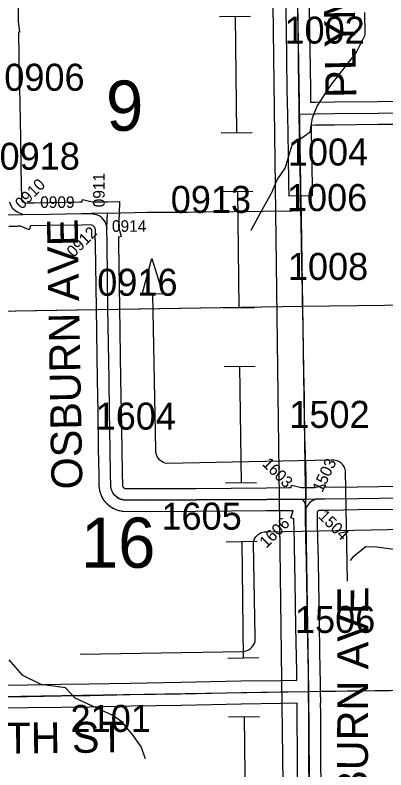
# Model space of a CAD drawing. Extents: x 23.6 to 68.7, y -63 to -29.
# Drawn here: x 47.017 to 47.979, y -54.804 to -52.848 of the extents above; entities that cross this region are included whole.
import ezdxf

# ---------------------------------------------------------------- set-up
doc = ezdxf.new("R2010")
doc.units = 0
for name, color, linetype in [('tdCoDirctArrow', 7, 'Continuous'), ('tdCoHydroRiver', 7, 'Continuous'), ('tdCoPipe', 7, 'Continuous'), ('tdCoSecRdNmbr', 7, 'Continuous'), ('tdCoSecRdTxt', 7, 'Continuous'), ('tdCoSecRteBand', 7, 'Continuous'), ('tdCoSecRteCL', 7, 'Continuous'), ('tdCoSectLine', 7, 'Continuous'), ('tdCoSectLinePart', 7, 'Continuous'), ('tdCoSectNmbr', 7, 'Continuous'), ('tdCoSurfEarth', 7, 'Continuous'), ('tdCoSurfGravel', 7, 'Continuous'), ('tdCoSurfLNO', 7, 'Continuous')]:
    doc.layers.add(name, color=color, linetype=linetype)

msp = doc.modelspace()

# ---------------------------------------------------------------- linework, layer by layer
at = {"layer": 'tdCoDirctArrow'}
msp.add_lwpolyline([(47.3465, -53.5716), (47.372, -53.4787), (47.4004, -53.5701)], close=True, dxfattribs=at)
for points in [[(47.879, -54.3149), (47.8742, -54.03), (47.8737, -54.027), (47.8727, -54.0233), (47.871, -54.0193), (47.8692, -54.0163), (47.8671, -54.0136), (47.8646, -54.0109), (47.8617, -54.0082), (47.8594, -54.0066), (47.8564, -54.0049), (47.8525, -54.0031), (47.8479, -54.0019), (47.844, -54.0015), (47.8369, -54.0015), (47.4106, -54.0095), (47.4063, -54.0087), (47.4025, -54.0072), (47.398, -54.0049), (47.3929, -54.0012), (47.3888, -53.9965), (47.3858, -53.992), (47.384, -53.9874), (47.3829, -53.9828), (47.3825, -53.9804), (47.3824, -53.9741), (47.3746, -53.5712)], [(47.1865, -54.5034), (47.6077, -54.4965), (47.6135, -54.4958), (47.6167, -54.4951), (47.6206, -54.4937), (47.624, -54.4919), (47.6278, -54.4892), (47.6314, -54.4857), (47.635, -54.4815), (47.6373, -54.4771), (47.6394, -54.4707), (47.6401, -54.4664), (47.6397, -54.4584), (47.6351, -54.2167), (47.6355, -54.2139), (47.6359, -54.2118), (47.6367, -54.2093), (47.6377, -54.2066), (47.6385, -54.205), (47.6401, -54.2022), (47.6418, -54.1997), (47.6448, -54.1963), (47.6475, -54.1939), (47.6505, -54.1917), (47.6531, -54.1904), (47.6563, -54.189), (47.6596, -54.1879), (47.6633, -54.1871), (47.6714, -54.1869), (48.0744, -54.1792)]]:
    msp.add_lwpolyline(points, dxfattribs=at)
at = {"layer": 'tdCoHydroRiver'}
for points in [[(47.6292, -53.405), (47.654, -53.3605), (47.6834, -53.3081), (47.6972, -53.2748), (47.7174, -53.2446), (47.7357, -53.1844), (47.7827, -53.1507), (47.7886, -53.1143), (47.8009, -53.0842), (47.8211, -53.0524), (47.8366, -53.0286), (47.902, -52.9458), (47.9252, -52.8997), (47.9245, -52.8413)], [(47.9982, -54.2328), (47.9555, -54.227), (47.9271, -54.2257), (47.8926, -54.2529), (47.8864, -54.2609)], [(47.3553, -54.775), (47.3439, -54.7436), (47.3247, -54.7154), (47.2943, -54.6794), (47.2704, -54.6623), (47.1736, -54.6176), (47.1481, -54.591), (47.0848, -54.5823), (47.0372, -54.5591), (47.0021, -54.5184)]]:
    msp.add_lwpolyline(points, dxfattribs=at)
at = {"layer": 'tdCoPipe'}
for p, q in [((47.5474, -52.8519), (47.6279, -52.8509)), ((47.5513, -53.1532), (47.632, -53.1522)), ((47.5533, -53.3054), (47.6338, -53.3044)), ((47.5571, -53.6067), (47.6378, -53.6057)), ((47.5591, -53.7589), (47.6396, -53.7579)), ((47.563, -54.0602), (47.6436, -54.0592)), ((47.5649, -54.2124), (47.6454, -54.2114)), ((47.5688, -54.5137), (47.6495, -54.5127)), ((47.5708, -54.6659), (47.6513, -54.6649))]:
    msp.add_line(p, q, dxfattribs=at)
for points in [[(47.6047, -46.6586), (47.5572, -46.6597), (47.5935, -51.1509), (47.5318, -51.225), (47.5319, -51.3484), (47.5319, -51.3484), (47.6677, -51.41), (47.7455, -57.4574)], [(47.5877, -52.8514), (47.5916, -53.1527)], [(47.5936, -53.3049), (47.5975, -53.6062)], [(47.5994, -53.7584), (47.6033, -54.0597)], [(47.6052, -54.2119), (47.6091, -54.5132)], [(47.6111, -54.6654), (47.615, -54.9667)]]:
    msp.add_lwpolyline(points, dxfattribs=at)
at = {"layer": 'tdCoSecRteBand'}
for points in [[(47.7277, -53.3177), (47.7272, -53.2877), (47.726, -53.2093), (47.7242, -53.1054), (47.7235, -53.0755), (47.7237, -53.0755), (47.7237, -53.0753), (47.7237, -53.0753), (47.7232, -53.0406), (47.7232, -53.0406), (47.7232, -53.0405), (47.721, -52.8849), (47.7179, -52.7123)], [(47.7779, -52.7113), (47.7809, -52.8839), (47.7809, -52.8839), (47.7809, -52.884), (47.7831, -53.0397), (47.7837, -53.0741)], [(47.0251, -52.8276), (47.0258, -52.8636), (47.0288, -52.8921), (47.0262, -52.8924), (47.0284, -53.0182), (47.0294, -53.0705), (47.0305, -53.1298), (47.0311, -53.1598), (47.0317, -53.19), (47.0323, -53.221), (47.0323, -53.2215), (47.0323, -53.2219), (47.0321, -53.2433), (47.0338, -53.3246), (47.0339, -53.3271), (47.0348, -53.3295), (47.0354, -53.3305), (47.0367, -53.3316), (47.039, -53.3333), (47.0429, -53.3349), (47.0665, -53.3343), (47.0665, -53.3344), (47.1071, -53.3336), (47.1071, -53.3336), (47.1072, -53.3336), (47.1853, -53.3322), (47.1853, -53.332), (47.1912, -53.332), (47.1925, -53.3261), (47.2185, -53.3318), (47.2452, -53.3316), (47.2452, -53.3317), (47.257, -53.3317), (47.2883, -53.3315), (47.2871, -53.3628), (47.2858, -53.3971), (47.2927, -53.4214), (47.2858, -53.4233), (47.2859, -53.441), (47.2883, -53.6057), (47.2883, -53.6057), (47.2883, -53.6057), (47.2909, -53.7915), (47.2925, -53.8753), (47.2925, -53.8754), (47.2925, -53.8754), (47.294, -53.9713), (47.294, -53.9713), (47.294, -53.9713), (47.295, -54.0377), (47.2956, -54.0642), (47.2957, -54.0666), (47.2959, -54.0675), (47.2961, -54.0685), (47.2965, -54.0694), (47.2969, -54.0703), (47.2975, -54.0711), (47.2981, -54.0718), (47.2988, -54.0725), (47.2996, -54.0731), (47.3005, -54.0736), (47.3014, -54.074), (47.3021, -54.0743), (47.3685, -54.0749), (47.4859, -54.0742), (47.6689, -54.0728), (47.6689, -54.0728), (47.6689, -54.0728), (47.7268, -54.0724), (47.733, -54.0723), (47.7343, -54.0663), (47.7602, -54.0721), (47.7634, -54.0721), (47.7718, -54.072), (47.7957, -54.0717), (47.8207, -54.0646), (47.8226, -54.0714), (47.9062, -54.0701), (47.9063, -54.0701), (47.9063, -54.0701), (48.0158, -54.0688)], [(47.7837, -53.0741), (47.7961, -53.0738), (47.7963, -53.0738), (47.7964, -53.0738), (47.8444, -53.0732), (47.8445, -53.0732), (47.8445, -53.0732), (47.958, -53.072), (48.0061, -53.0715)], [(48.0068, -53.1315), (47.9586, -53.132), (47.9586, -53.132), (47.8452, -53.1332), (47.7974, -53.1338), (47.7847, -53.1341), (47.7847, -53.1343), (47.786, -53.2083), (47.786, -53.2083), (47.786, -53.2084), (47.7872, -53.2868), (47.7877, -53.3167), (47.7277, -53.3177)], [(46.9383, -54.5849), (47.0495, -54.5832), (47.1367, -54.5816), (47.1368, -54.5816), (47.1369, -54.5816), (47.2105, -54.5808), (47.3155, -54.5786), (47.3156, -54.5786), (47.3156, -54.5786), (47.4473, -54.5766), (47.6026, -54.5731), (47.6028, -54.5731), (47.6029, -54.5731), (47.7053, -54.5716), (47.7479, -54.5708), (47.7477, -54.5498), (47.7454, -54.4327), (47.7454, -54.4326), (47.7454, -54.4325), (47.7439, -54.316), (47.7419, -54.2249), (47.7415, -54.2125), (47.7414, -54.2121), (47.7414, -54.2118), (47.7404, -54.1529), (47.7327, -54.1505), (47.7384, -54.1323), (47.6693, -54.1328), (47.4864, -54.1342), (47.4863, -54.1342), (47.4863, -54.1342), (47.3686, -54.1349), (47.3684, -54.1349), (47.3681, -54.1349), (47.2984, -54.1342), (47.2954, -54.1342), (47.2925, -54.1336), (47.2883, -54.1327), (47.2867, -54.1324), (47.2851, -54.1319), (47.281, -54.1305), (47.2795, -54.13), (47.278, -54.1293), (47.2741, -54.1275), (47.2725, -54.1268), (47.2711, -54.126), (47.2674, -54.1238), (47.266, -54.1229), (47.2647, -54.1219), (47.2613, -54.1193), (47.26, -54.1183), (47.2588, -54.1172), (47.2556, -54.1142), (47.2544, -54.1131), (47.2534, -54.1118), (47.2506, -54.1085), (47.2495, -54.1073), (47.2486, -54.1059), (47.2462, -54.1023), (47.2453, -54.101), (47.2445, -54.0995), (47.2425, -54.0957), (47.2418, -54.0942), (47.2412, -54.0927), (47.2396, -54.0887), (47.239, -54.0871), (47.2386, -54.0855), (47.2375, -54.0814), (47.237, -54.0798), (47.2368, -54.0781), (47.2362, -54.0739), (47.2359, -54.0722), (47.2358, -54.0706), (47.2357, -54.0663), (47.2357, -54.0661), (47.2357, -54.0658), (47.235, -54.0391), (47.235, -54.0389), (47.235, -54.0388), (47.234, -53.9722), (47.2325, -53.8764), (47.2309, -53.7926), (47.2309, -53.7925), (47.2309, -53.7925), (47.2283, -53.6066), (47.2259, -53.4418), (47.2259, -53.4416), (47.2259, -53.4415), (47.2258, -53.4295), (47.2246, -53.4295), (47.2255, -53.4042), (47.2247, -53.4014), (47.2238, -53.3987), (47.2214, -53.3955), (47.2198, -53.3939), (47.2186, -53.3933), (47.2123, -53.3919), (47.1905, -53.3921), (47.1083, -53.3935), (47.0576, -53.3946), (47.0537, -53.4042), (47.0318, -53.3952), (47.0244, -53.3954), (47.0244, -53.3957), (47.001, -53.396)], [(48.0165, -54.1288), (47.9071, -54.1301), (47.8304, -54.1313), (47.8304, -54.1313), (47.8048, -54.1316), (47.8047, -54.1317), (47.8037, -54.1322), (47.8028, -54.1328), (47.802, -54.1335), (47.8013, -54.1343), (47.8007, -54.1351), (47.8004, -54.1357), (47.8007, -54.1603), (47.8005, -54.1603), (47.8014, -54.2104), (47.8019, -54.2228), (47.8019, -54.223), (47.8019, -54.2233), (47.8039, -54.3149), (47.8039, -54.315), (47.8039, -54.3151), (47.8054, -54.4316), (47.8077, -54.5487), (47.8077, -54.5489), (47.8077, -54.549), (47.8079, -54.57), (47.8079, -54.57), (47.8082, -54.5999), (47.8088, -54.6298), (47.8085, -54.6298), (47.8085, -54.63), (47.8085, -54.63), (47.8088, -54.6577), (47.8088, -54.6578), (47.8088, -54.6579), (47.8093, -54.7718), (47.8093, -54.7718), (47.8093, -54.7718), (47.8097, -54.8525)], [(47.7497, -54.8529), (47.7493, -54.772), (47.7488, -54.6582), (47.7485, -54.6308), (47.7064, -54.6316), (47.7063, -54.6316), (47.7063, -54.6316), (47.6039, -54.6331), (47.4485, -54.6366), (47.4484, -54.6366), (47.4483, -54.6366), (47.3166, -54.6386), (47.2116, -54.6408), (47.2115, -54.6408), (47.2113, -54.6408), (47.1377, -54.6416), (47.0506, -54.6432), (47.0505, -54.6432), (47.0505, -54.6432), (46.9393, -54.6449)]]:
    msp.add_lwpolyline(points, dxfattribs=at)
at = {"layer": 'tdCoSecRteCL'}
msp.add_line((46.9939, -53.3661), (47.0373, -53.365), dxfattribs=at)
for points in [[(47.7542, -53.1048), (47.7538, -53.081), (47.7532, -53.0401), (47.751, -52.8844), (47.7479, -52.7118), (47.7466, -52.5818), (47.7461, -52.5448), (47.7444, -52.4362), (47.743, -52.3788), (47.7415, -52.2453), (47.7395, -52.1061)], [(47.7542, -53.1048), (47.7968, -53.1038), (47.8448, -53.1032), (47.9583, -53.102), (48.0065, -53.1015), (48.1197, -53.1004), (48.1738, -53.0996), (48.3159, -53.0984), (48.352, -53.0977), (48.437, -53.0969), (48.5122, -53.0963), (48.6307, -53.0948), (48.8083, -53.0928), (48.9876, -53.0899), (49.1331, -53.0877), (49.1698, -53.0876), (49.1908, -53.0869), (49.2377, -53.0856), (49.2451, -53.0852), (49.2451, -53.0852)], [(47.7572, -53.2872), (47.756, -53.2088), (47.7542, -53.1048)], [(47.0373, -53.365), (47.0245, -53.3598), (47.0179, -53.3551), (47.012, -53.3498), (47.0076, -53.3425), (47.0041, -53.333)], [(47.0373, -53.365), (47.1077, -53.3636), (47.1901, -53.3621), (47.2154, -53.3619)], [(47.2557, -53.4006), (47.2572, -53.3617), (47.2154, -53.3619)], [(47.2154, -53.3619), (47.2289, -53.3648), (47.2378, -53.3695), (47.2441, -53.3758), (47.2506, -53.3844), (47.2534, -53.3924), (47.2557, -53.4006)], [(47.757, -54.1022), (47.6691, -54.1028), (47.4861, -54.1042), (47.3684, -54.1049), (47.2987, -54.1042), (47.2945, -54.1034), (47.2904, -54.102), (47.2865, -54.1002), (47.2828, -54.098), (47.2794, -54.0954), (47.2763, -54.0925), (47.2735, -54.0892), (47.2711, -54.0856), (47.2691, -54.0818), (47.2676, -54.0778), (47.2665, -54.0737), (47.2658, -54.0694), (47.2657, -54.0651), (47.265, -54.0383), (47.264, -53.9717), (47.2625, -53.8759), (47.2609, -53.792), (47.2583, -53.6062), (47.2559, -53.4413), (47.2557, -53.4006)], [(47.757, -54.1022), (47.7636, -54.1021), (47.7722, -54.102), (47.8, -54.1017)], [(47.7703, -54.1307), (47.7702, -54.1251), (47.77, -54.1196), (47.7701, -54.1169), (47.7698, -54.1142), (47.7691, -54.1116), (47.7679, -54.1092), (47.7663, -54.1071), (47.7643, -54.1052), (47.7621, -54.1038), (47.7596, -54.1027), (47.757, -54.1022)], [(47.8, -54.1017), (47.7958, -54.1029), (47.7918, -54.1045), (47.7879, -54.1066), (47.7843, -54.1091), (47.781, -54.112), (47.7781, -54.1152), (47.7755, -54.1188), (47.7733, -54.1225), (47.7716, -54.1266), (47.7703, -54.1307)], [(47.8, -54.1017), (47.8194, -54.1014), (47.9067, -54.1001), (48.0162, -54.0988), (48.1677, -54.0977), (48.3236, -54.0959), (48.4116, -54.0945), (48.4793, -54.0937), (48.6067, -54.0922), (48.6435, -54.0916), (48.7591, -54.0906), (48.7633, -54.0905)], [(47.7782, -54.6003), (47.7777, -54.5493), (47.7754, -54.4321), (47.7739, -54.3155), (47.7719, -54.224), (47.7714, -54.2113), (47.7701, -54.1362), (47.7703, -54.1307)], [(46.0169, -54.6215), (46.0634, -54.6215), (46.2093, -54.6208), (46.3268, -54.6204), (46.4499, -54.6193), (46.4751, -54.6197), (46.6525, -54.6184), (46.8261, -54.6167), (46.9388, -54.6149), (47.05, -54.6132), (47.1373, -54.6116), (47.211, -54.6108), (47.3161, -54.6086), (47.4478, -54.6066), (47.6033, -54.6031), (47.7058, -54.6016), (47.7782, -54.6003)], [(47.7806, -55.0987), (47.7803, -55.0828), (47.7813, -54.9646), (47.7797, -54.8528), (47.7793, -54.7719), (47.7788, -54.658), (47.7782, -54.6003)]]:
    msp.add_lwpolyline(points, dxfattribs=at)
at = {"layer": 'tdCoSectLine'}
for points in [[(47.7464, -52.6056), (47.7625, -53.6025)], [(47.7625, -53.6025), (48.7589, -53.5904)], [(46.7529, -53.6184), (47.7625, -53.6025)], [(47.7625, -53.6025), (47.7779, -54.6003)], [(47.7779, -54.6003), (48.7707, -54.5882)], [(46.7652, -54.6173), (47.7779, -54.6003)], [(47.7779, -54.6003), (47.7856, -55.5923)]]:
    msp.add_lwpolyline(points, dxfattribs=at)
at = {"layer": 'tdCoSectLinePart'}
for points in [[(47.7579, -53.3172), (47.7625, -53.6025)], [(47.7625, -53.6025), (48.7589, -53.5904)], [(46.7529, -53.6184), (47.2284, -53.6109)], [(47.2879, -53.61), (47.7625, -53.6025)], [(47.7625, -53.6025), (47.7697, -54.072)], [(47.8076, -54.5999), (48.7407, -54.5886)]]:
    msp.add_lwpolyline(points, dxfattribs=at)
at = {"layer": 'tdCoSurfEarth'}
msp.add_lwpolyline([(47.2557, -53.4006), (47.2572, -53.3617), (47.2154, -53.3619)], dxfattribs=at)
at = {"layer": 'tdCoSurfGravel'}
msp.add_line((47.2154, -53.3619), (47.2154, -53.3619), dxfattribs=at)
for points in [[(47.7572, -53.2872), (47.756, -53.2088), (47.7542, -53.1048), (47.7538, -53.081), (47.7532, -53.0401), (47.751, -52.8844), (47.7479, -52.7118), (47.7466, -52.5818), (47.7461, -52.5448), (47.7444, -52.4362), (47.743, -52.3788), (47.7415, -52.2453), (47.7395, -52.1061)], [(47.7542, -53.1048), (47.7968, -53.1038), (47.8448, -53.1032), (47.9583, -53.102), (48.0065, -53.1015), (48.1197, -53.1004), (48.1738, -53.0996), (48.3159, -53.0984), (48.352, -53.0977), (48.437, -53.0969), (48.5122, -53.0963), (48.6307, -53.0948), (48.8083, -53.0928), (48.9876, -53.0899), (49.1331, -53.0877), (49.1698, -53.0876), (49.1908, -53.0869), (49.2377, -53.0856), (49.2451, -53.0852)], [(47.0373, -53.365), (47.0245, -53.3598), (47.0179, -53.3551), (47.012, -53.3498), (47.0076, -53.3425), (47.0041, -53.333)], [(46.249, -53.6175), (46.2516, -53.613), (46.2529, -53.6084), (46.2527, -53.5876), (46.2509, -53.5157), (46.2504, -53.4576), (46.2499, -53.4157), (46.2496, -53.3887), (46.2513, -53.382), (46.2543, -53.3783), (46.259, -53.3748), (46.2632, -53.3728), (46.2697, -53.3723), (46.2962, -53.3728), (46.4378, -53.3716), (46.53, -53.3711), (46.7918, -53.3694), (46.9294, -53.3671), (46.9939, -53.3661), (47.0373, -53.365)], [(47.0373, -53.365), (47.1077, -53.3636), (47.1901, -53.3621), (47.2154, -53.3619)], [(47.2154, -53.3619), (47.2289, -53.3648), (47.2378, -53.3695), (47.2441, -53.3758), (47.2506, -53.3844), (47.2534, -53.3924), (47.2557, -53.4006)], [(47.2794, -54.0954), (47.2763, -54.0925), (47.2735, -54.0892), (47.2711, -54.0856), (47.2691, -54.0818), (47.2676, -54.0778), (47.2665, -54.0737), (47.2658, -54.0694), (47.2657, -54.0651), (47.265, -54.0383), (47.264, -53.9717), (47.2625, -53.8759), (47.2609, -53.792), (47.2583, -53.6062), (47.2559, -53.4413), (47.2557, -53.4006)], [(47.8, -54.1017), (47.8194, -54.1014), (47.9067, -54.1001), (48.0162, -54.0988), (48.1677, -54.0977), (48.3236, -54.0959), (48.4116, -54.0945), (48.4793, -54.0937), (48.6067, -54.0922), (48.6435, -54.0916), (48.7591, -54.0906), (48.7633, -54.0905), (48.7877, -54.0901), (48.9263, -54.0881), (48.9822, -54.0873), (49.1201, -54.0848), (49.1515, -54.0842), (49.2585, -54.0825)], [(47.2794, -54.0954), (47.2828, -54.098), (47.2865, -54.1002), (47.2904, -54.102), (47.2945, -54.1034), (47.2987, -54.1042), (47.3684, -54.1049), (47.4861, -54.1042), (47.6691, -54.1028), (47.757, -54.1022)], [(47.757, -54.1022), (47.7636, -54.1021), (47.7722, -54.102), (47.8, -54.1017)], [(47.7703, -54.1307), (47.7702, -54.1251), (47.77, -54.1196), (47.7701, -54.1169), (47.7698, -54.1142), (47.7691, -54.1116), (47.7679, -54.1092), (47.7663, -54.1071), (47.7643, -54.1052), (47.7621, -54.1038), (47.7596, -54.1027), (47.757, -54.1022)], [(47.8, -54.1017), (47.7958, -54.1029), (47.7918, -54.1045), (47.7879, -54.1066), (47.7843, -54.1091), (47.781, -54.112), (47.7781, -54.1152), (47.7755, -54.1188), (47.7733, -54.1225), (47.7716, -54.1266), (47.7703, -54.1307)], [(47.7782, -54.6003), (47.7777, -54.5493), (47.7754, -54.4321), (47.7739, -54.3155), (47.7719, -54.224), (47.7714, -54.2113), (47.7701, -54.1362), (47.7703, -54.1307)], [(45.9816, -54.6215), (46.0169, -54.6215), (46.0634, -54.6215), (46.2093, -54.6208), (46.3268, -54.6204), (46.4499, -54.6193), (46.4751, -54.6197), (46.6525, -54.6184), (46.8261, -54.6167), (46.9388, -54.6149), (47.05, -54.6132), (47.1373, -54.6116), (47.211, -54.6108), (47.3161, -54.6086), (47.4478, -54.6066), (47.6033, -54.6031), (47.7058, -54.6016), (47.7782, -54.6003)], [(47.7797, -54.8528), (47.7793, -54.7719), (47.7788, -54.658), (47.7782, -54.6003)]]:
    msp.add_lwpolyline(points, dxfattribs=at)
at = {"layer": 'tdCoSurfLNO'}
for p, q in [((47.7572, -53.2886), (47.7572, -53.2872)), ((47.7576, -53.31), (47.7572, -53.2886)), ((47.7582, -53.3542), (47.7576, -53.31)), ((47.2572, -53.3617), (47.3609, -53.3587)), ((47.3609, -53.3587), (47.4652, -53.3587)), ((47.4652, -53.3587), (47.5092, -53.3579)), ((47.5092, -53.3579), (47.7356, -53.3549)), ((47.7356, -53.3549), (47.7582, -53.3542)), ((47.7593, -53.3856), (47.7582, -53.3542)), ((47.7611, -53.495), (47.7593, -53.3856)), ((47.7624, -53.5601), (47.7611, -53.495)), ((47.7628, -53.6025), (47.7624, -53.5601)), ((47.763, -53.6123), (47.7628, -53.6025)), ((47.7649, -53.7151), (47.763, -53.6123)), ((47.7654, -53.7382), (47.7649, -53.7151)), ((47.7676, -53.839), (47.7654, -53.7382)), ((47.7677, -53.855), (47.7676, -53.839)), ((47.769, -53.9431), (47.7677, -53.855)), ((47.7695, -53.9602), (47.769, -53.9431)), ((47.7717, -54.0439), (47.7695, -53.9602)), ((47.7722, -54.0967), (47.7717, -54.0439)), ((47.7722, -54.102), (47.7722, -54.0967))]:
    msp.add_line(p, q, dxfattribs=at)

# ---------------------------------------------------------------- texts
at = {"layer": 'tdCoSecRdNmbr'}
for s, height, rotation, p in [('1002', 0.07, 0.0371, (47.7157, -52.9222)), ('0906', 0.07, 0.0365, (46.9894, -53.0443)), ('0918', 0.07, 0.0365, (46.9772, -53.249)), ('1004', 0.07, 0.0371, (47.7245, -53.238)), ('0911', 0.03, 90.0353, (47.2497, -53.3462)), ('0910', 0.03, 45.0358, (47.035, -53.3532)), ('0913', 0.07, 0.0368, (47.421, -53.3608)), ('1006', 0.07, 0.0371, (47.7221, -53.356)), ('0909', 0.03, 0.0365, (47.0825, -53.3478)), ('0914', 0.03, 0.0367, (47.2685, -53.4097)), ('0912', 0.03, 45.0359, (47.1692, -53.4775)), ('1008', 0.07, 0.0371, (47.7246, -53.5345)), ('0916', 0.07, 0.0367, (47.2304, -53.5754)), ('1502', 0.07, 0.0371, (47.7284, -53.9177)), ('1604', 0.07, 0.0367, (47.2263, -53.9222)), ('1603', 0.03, 315.0363, (47.6562, -54.0125)), ('1503', 0.03, 65.036, (47.8137, -54.0867)), ('1605', 0.07, 0.0367, (47.3968, -54.1813)), ('1504', 0.03, 315.0364, (47.8015, -54.1484)), ('1606', 0.03, 45.0363, (47.6687, -54.2306)), ('1506', 0.07, 0.0371, (47.743, -54.4488)), ('2101', 0.07, 0.0366, (47.1612, -54.7054))]:
    msp.add_text(s, height=height, rotation=rotation, dxfattribs=at).set_placement(p)
at = {"layer": 'tdCoSecRdTxt'}
for s, rotation, p in [('PLYMOUTH AVE', 90.9661, (47.902, -53.0622)), ('OSBURN AVE', 91, (47.1921, -54.0763)), ('OSBURN AVE', 89.8625, (47.9316, -55.0304)), ('310TH ST', 0.628, (46.8145, -54.7634))]:
    msp.add_text(s, height=0.08, rotation=rotation, dxfattribs=at).set_placement(p)
at = {"layer": 'tdCoSectNmbr'}
for s, rotation, p in [('9', 1.0367, (47.2545, -53.1487)), ('16', 0.0365, (47.1879, -54.28))]:
    msp.add_text(s, height=0.13, rotation=rotation, dxfattribs=at).set_placement(p)

doc.saveas('drawing.dxf')
